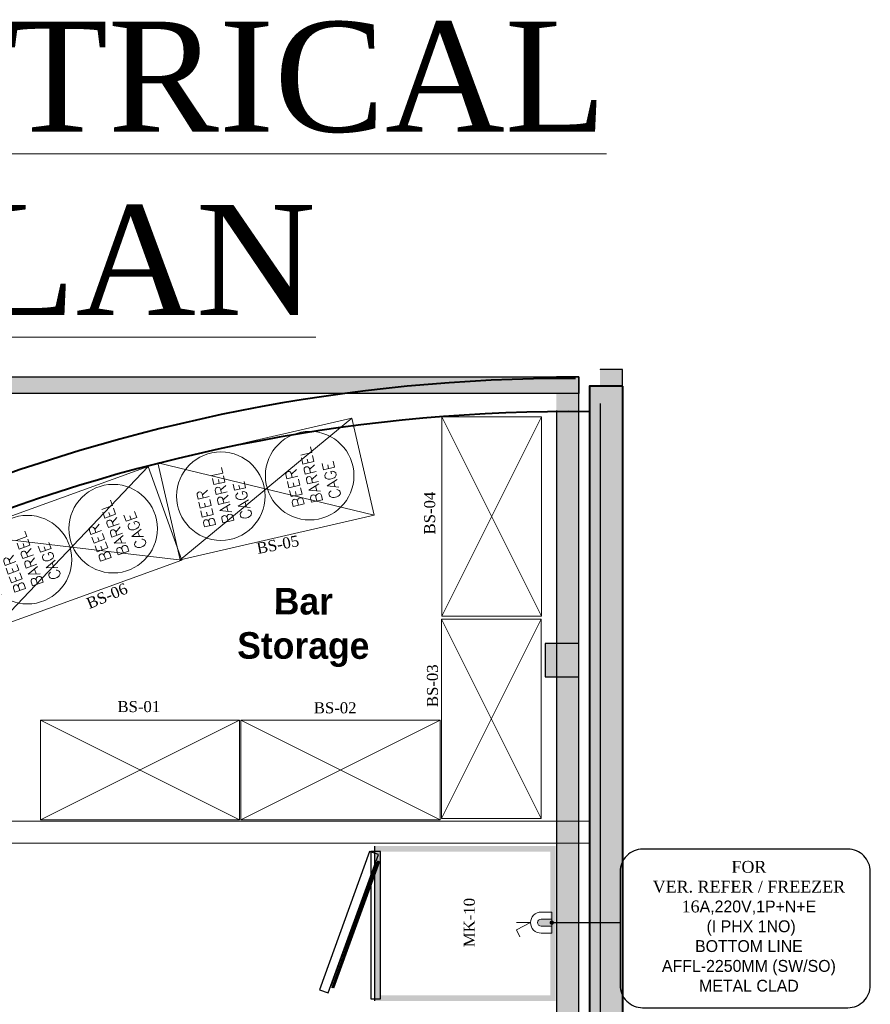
# Model space of a CAD drawing. Header units: millimetres. Extents: x 31882 to 271790, y -35693 to 24917.
# Tile 354 of 524: x 131986 to 135852, y 19194 to 23668. Entities that reach past the tile are written whole.
import ezdxf
from ezdxf import colors
from ezdxf.entities.mleader import LeaderData, LeaderLine
from ezdxf.math import Vec2, Vec3

# ---------------------------------------------------------------- set-up
doc = ezdxf.new("R2010")
doc.units = ezdxf.units.MM
doc.header["$MEASUREMENT"] = 0
for name, color, linetype in [('0-MSC-MCP', 3, 'Continuous'), ('Equipment Name', 8, 'Continuous'), ('FAINTEQUIP', 253, 'Continuous'), ('T-Title', 140, 'Continuous')]:
    doc.layers.add(name, color=color, linetype=linetype)
for name, color, linetype, lineweight in [('00 Structural', 2, 'Continuous', 25), ('08_Hatch', 140, 'Continuous', 9), ('A - TEXT', 7, 'Continuous', 13), ('A Equipments', 7, 'Continuous', 5), ('CKD Dimensions', 3, 'Continuous', 0), ('CKD Equipments', 252, 'Continuous', 0), ('CKD-Electrical Point', 7, 'Continuous', 25), ('CKD-Electrical Text', 7, 'Continuous', 25), ('WALL', 7, 'Continuous', 40)]:
    doc.layers.add(name, color=color, linetype=linetype, lineweight=lineweight)
doc.layers.add('03 Partition', color=7, linetype='Continuous', lineweight=25, true_color=0x2776bb)
doc.styles.add('C100', font='txt', dxfattribs={"height": 0.2})
doc.styles.add('CKD_Dimension Text', font='BOOKOS.TTF', dxfattribs={"height": 50})
doc.styles.add('I_NOTE', font='txt', dxfattribs={"height": 1.5})
doc.styles.get("Standard").update_dxf_attribs({"font": 'arial.ttf'})

# ---------------------------------------------------------------- blocks, each defined once
blk = doc.blocks.new('WQEREYTI')
at = {"layer": 'CKD-Electrical Point', "lineweight": 0}
blk.add_hatch(color=4, dxfattribs=at).paths.add_polyline_path([(5560326.96, 630080.87), (5560326.96, 630079.63), (5560328.82, 630079.63, 0.414214), (5560329.44, 630080.25, 0.414214), (5560328.82, 630080.87)])
at = {"layer": 'CKD-Electrical Point', "color": 4, "lineweight": 0}
for p, q in [((5560330.68, 630080.25), (5560333.16, 630080.25)), ((5560330.68, 630080.25), (5560333.16, 630079.01)), ((5560333.16, 630079.01), (5560332.54, 630077.77))]:
    blk.add_line(p, q, dxfattribs=at)
blk.add_lwpolyline([(5560326.96, 630078.39), (5560326.96, 630082.11), (5560328.82, 630082.11, -0.414214), (5560330.68, 630080.25), (5560330.68, 630080.25, -0.414214), (5560328.82, 630078.39), (5560326.96, 630078.39)], format="xyb", dxfattribs=at)
blk.add_lwpolyline([(5560326.96, 630079.63), (5560326.96, 630080.87), (5560328.82, 630080.87, -0.414214), (5560329.44, 630080.25, -0.414214), (5560328.82, 630079.63)], format="xyb", close=True, dxfattribs=at)
blk = doc.blocks.new('_Dot')
at = {"color": 0, "linetype": 'ByBlock', "lineweight": -2}
blk.add_line((-0.5, 0), (-1, 0), dxfattribs=at)
at = {"color": 0, "linetype": 'ByBlock', "const_width": 0.5}
blk.add_lwpolyline([(-0.25, 0, 1), (0.25, 0, 1)], format="xyb", close=True, dxfattribs=at)
blk = doc.blocks.new('tsf H external wall')
at = {"layer": '0-MSC-MCP', "ltscale": 0.25}
h = blk.add_hatch(color=141, dxfattribs=at)
h.dxf.hatch_style = 1
h.paths.add_polyline_path([(1716442.64, -78125.1), (1716442.64, -78685.26), (1716439.64, -78685.26), (1716439.64, -78125.1)])
at = {"layer": '03 Partition', "ltscale": 0.25}
blk.add_line((1716442.64, -78188.42), (1716442.64, -78685.26), dxfattribs=at)
blk.add_lwpolyline([(1716442.64, -78125.1), (1716442.64, -78685.26), (1716439.64, -78685.26), (1716439.64, -78125.1)], close=True, dxfattribs=at)
blk = doc.blocks.new('steel cols')
at = {"layer": '00 Structural', "ltscale": 0.25}
h = blk.add_hatch(color=10, dxfattribs=at)
h.dxf.hatch_style = 1
h.paths.add_polyline_path([(1723381.98, -77443.61), (1723381.98, -77449.61), (1723387.98, -77449.61), (1723387.98, -77443.61)])
blk.add_lwpolyline([(1723381.98, -77443.61), (1723387.98, -77443.61), (1723387.98, -77449.61), (1723381.98, -77449.61)], close=True, dxfattribs=at)

msp = doc.modelspace()

# ---------------------------------------------------------------- hatches: boundary and pattern name
at = {"ltscale": 0.25}
h = msp.add_hatch(color=206, dxfattribs=at)
h.dxf.hatch_style = 1
h.paths.add_polyline_path([(134624.3, 16044.9), (134624.3, 15965), (134726.5, 15965), (134726.2, 22079.4), (134624.1, 22079.4), (134624.3, 16118.9)])
h = msp.add_hatch(color=206, dxfattribs=at)
h.dxf.hatch_style = 1
h.paths.add_polyline_path([(134425.1, 16044.8), (134425.1, 15965.4), (134526.7, 15965.4), (134526.7, 22045.7), (134425.1, 22045.7), (134425.1, 16118.4)])
at = {"ltscale": 0.25, "true_color": 0xadddf7}
h = msp.add_hatch(color=141, dxfattribs=at)
h.dxf.hatch_style = 1
h.paths.add_polyline_path([(134726.7, 22002.2), (134575.9, 22002.2), (134575.9, 15154.3), (134726.7, 15154.3)])
at = {"layer": 'FAINTEQUIP'}
h = msp.add_hatch(dxfattribs=at)
h.set_pattern_fill('INSUL', color=4, scale=1.005552, angle=270)
h.set_pattern_definition([(90, (-736932.815, -12526274.499), (-9.577884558, 2e-14), []), (90, (-736936.007, -12526274.499), (-9.577884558, 2e-14), [3.192628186, -3.192628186]), (90, (-736939.2, -12526274.499), (-9.577884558, 2e-14), [3.192628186, -3.192628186])])
h.paths.add_polyline_path([(133599.9, 19913.4), (134422.5, 19913.4), (134422.5, 19209.5), (133599.9, 19209.5)])
h.paths.add_polyline_path([(133625.1, 19888.3), (134397.3, 19888.3), (134397.3, 19234.7), (133625.1, 19234.7)], flags=16)

# ---------------------------------------------------------------- linework, layer by layer
at = {"layer": '00 Structural', "ltscale": 0.25}
for points in [[(134726.5, 15965), (134726.2, 22079.4), (134624.1, 22079.4), (134624.1, 22077.8)], [(134526.7, 15965.4), (134526.7, 22045.7), (134425.1, 22045.7), (134425.1, 22044.1)], [(134624.1, 21924.5), (134624.3, 15965)], [(134425.1, 21891.7), (134425.1, 15965.4)]]:
    msp.add_lwpolyline(points, dxfattribs=at)
for points in [[(134726.2, 21926.1, -0.00006), (134728.1, 21926.1)], [(134526.7, 21893.3, -0.00006), (134528.6, 21893.3)]]:
    msp.add_lwpolyline(points, format="xyb", dxfattribs=at)
at = {"layer": 'A Equipments'}
for p, q in [((132715.2, 21213.3, 59.3), (133495.5, 21857.5, 59.3)), ((132613.6, 21654.3, 59.3), (133597.1, 21416.6, 59.3)), ((131872.5, 20904.5), (132569.7, 21637.8)), ((131718.6, 21330.1), (132723.5, 21212.3))]:
    msp.add_line(p, q, dxfattribs=at)
at = {"layer": 'A Equipments', "elevation": 59.3}
msp.add_lwpolyline([(133597.1, 21416.6), (132715.2, 21213.3), (132613.6, 21654.3), (133495.5, 21857.5)], close=True, dxfattribs=at)
at = {"layer": 'A Equipments'}
msp.add_lwpolyline([(132723.5, 21212.3), (131872.5, 20904.5), (131718.6, 21330.1), (132569.7, 21637.8)], close=True, dxfattribs=at)
for centre in [(133303.9, 21596.3, 59.3), (132900.2, 21503.3, 59.3), (132410.8, 21355.5), (132021.2, 21214.6)]:
    msp.add_circle(centre, 201.1, dxfattribs=at)
at = {"layer": 'CKD Dimensions', "ltscale": 0.25}
for points in [[(131786.5, 20026.5), (134575.9, 20026.5)], [(131786.5, 19925.9), (134575.9, 19925.9)]]:
    msp.add_lwpolyline(points, dxfattribs=at)
at = {"layer": 'CKD Equipments', "ltscale": 0.25}
for points in [[(133904.6, 21863.4), (133904.6, 20958.4), (134357.1, 20958.4), (134357.1, 21863.4), (133904.6, 21863.4), (134357.1, 20958.4), (133904.6, 20958.4), (134357.1, 21863.4)], [(133903.1, 20943.8), (133903.1, 20038.8), (134355.6, 20038.8), (134355.6, 20943.8), (133903.1, 20943.8), (134355.6, 20038.8), (133903.1, 20038.8), (134355.6, 20943.8)], [(132984.9, 20485.7), (132080, 20485.7), (132080, 20033.2), (132984.9, 20033.2), (132984.9, 20485.7), (132080, 20033.2), (132080, 20485.7), (132984.9, 20033.2)], [(133896.5, 20485.7), (132991.5, 20485.7), (132991.5, 20033.2), (133896.5, 20033.2), (133896.5, 20485.7), (132991.5, 20033.2), (132991.5, 20485.7), (133896.5, 20033.2)]]:
    msp.add_lwpolyline(points, dxfattribs=at)
at = {"layer": 'CKD-Electrical Text', "color": 7, "linetype": 'Continuous'}
msp.add_lwpolyline([(134715, 19797.1), (134715, 19280.9, 0.414214), (134817.2, 19178.7), (135749.9, 19178.7, 0.414214), (135852.1, 19280.9), (135852.1, 19797.1, 0.414214), (135749.9, 19899.2), (134817.2, 19899.2, 0.414214)], format="xyb", close=True, dxfattribs=at)
at = {"layer": 'FAINTEQUIP'}
for p, q in [((133599.9, 19209.5), (133599.9, 19913.4)), ((133625.1, 19234.7), (133625.1, 19888.3))]:
    msp.add_line(p, q, dxfattribs=at)
for points in [[(133576.4, 19889.2), (133348.1, 19260.2), (133388, 19245.7), (133616.4, 19874.7)], [(133582.6, 19888.3), (133582.6, 19219.2), (133625.1, 19219.2), (133625.1, 19888.3)]]:
    msp.add_lwpolyline(points, close=True, dxfattribs=at)
for points in [[(133402.3, 19277.5), (133607, 19841.2)], [(133613.5, 19846.4), (133404, 19269.2)], [(133406.1, 19268.5), (133615.6, 19845.7)], [(133619.4, 19843.4), (133410.4, 19267.7)], [(133621.6, 19842.7), (133412.6, 19267)]]:
    msp.add_lwpolyline(points, dxfattribs=at)
at = {"layer": 'WALL', "color": 2}
msp.add_lwpolyline([(134726.7, 22002.2), (134575.9, 22002.2), (134575.9, 15154.3), (134726.7, 15154.3)], close=True, dxfattribs=at)
for radius, start, end in [(7777.1, 89.85369, 134.67625), (7626.2, 89.37712, 134.60131)]:
    msp.add_arc((134493, 14261), radius, start, end, dxfattribs=at)

# ---------------------------------------------------------------- block references
at = {"layer": '00 Structural', "xscale": -25.4, "yscale": 25.4, "zscale": 25.4}
msp.add_blockref('steel cols', (43908428.9, 1987901.9), dxfattribs=at)
at = {"layer": '08_Hatch', "ltscale": 0.25, "xscale": 25.4, "yscale": 25.4, "zscale": 25.4, "rotation": 90}
msp.add_blockref('tsf H external wall', (-1864079, -43575597.2), dxfattribs=at)
at = {"layer": 'CKD-Electrical Point', "color": 2, "lineweight": 50, "xscale": -25.85241221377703, "yscale": 25.85241221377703, "zscale": 25.85241221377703, "rotation": 359.9999999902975}
msp.add_blockref('WQEREYTI', (143882268.5, -16269528.9), dxfattribs=at)

# ---------------------------------------------------------------- texts
at = {"layer": 'A - TEXT', "width": 969.482, "attachment_point": 2, "style": 'CKD_Dimension Text'}
for s, insert, char_height in [('{\\LELECTRICAL PLAN}', (132345.7, 23659.2), 500), ('BS-01', (132527.3, 20572.2), 50.28), ('BS-02', (133419.7, 20566.6), 50.28)]:
    msp.add_mtext(s, dxfattribs=dict(at, insert=insert, char_height=char_height))
at = {"layer": 'A - TEXT', "char_height": 50.28, "attachment_point": 8, "style": 'CKD_Dimension Text'}
for s, insert, width, rotation in [('BS-04', (133875.2, 21426.2), 708.501, 90), ('BS-05', (133164.2, 21257.9), 708.501, 10.8685), ('BS-06', (132392.5, 21026.3), 708.501, 22.4794), ('BS-03', (133887.9, 20641.8), 708.501, 90), ('MK-10', (134055.2, 19565.7), 348.782, 90)]:
    msp.add_mtext(s, dxfattribs=dict(at, insert=insert, width=width, rotation=rotation))
at = {"layer": 'CKD-Electrical Text', "color": 4, "linetype": 'Continuous', "insert": (135300.3, 19548.5), "char_height": 54, "width": 1088.225, "attachment_point": 5, "style": 'CKD_Dimension Text'}
msp.add_mtext('{\\C7;FOR  \\PVER. REFER / FREEZER\\P16\\fCentury Gothic|b0|i0|c238|p34;A,220V,1P+N+E\\P (I PHX 1NO)\\fCentury Gothic|b0|i0|c0|p34; \\PBOTTOM LINE \\PAFFL-2250MM \\fCentury Gothic|b0|i0|c238|p34;(SW/SO)\\PMETAL CLAD} ', dxfattribs=at)
at = {"layer": 'Equipment Name', "linetype": 'Continuous', "lineweight": 5, "ltscale": 25, "char_height": 51.283, "width": 156.706, "attachment_point": 1}
for insert, rotation in [((133231.4, 21447.5, 59.3), 102.9808), ((132827.6, 21354.5, 59.3), 102.9808), ((132356.7, 21199), 109.8824), ((131967.1, 21058.1), 109.8824)]:
    msp.add_mtext('{\\Fsimplex|c0;BEER BARREL CAGE}', dxfattribs=dict(at, insert=insert, rotation=rotation))
at = {"layer": 'T-Title', "color": 30, "insert": (132865.1, 21086.7), "char_height": 120.666, "width": 820.776, "attachment_point": 1, "rotation": 359.9044, "style": 'C100'}
msp.add_mtext('\\pxqc;{\\fCentury Gothic|b1|i0|c0|p34;Bar Storage}', dxfattribs=at)

# ---------------------------------------------------------------- leaders
at = {"ltscale": 0.25}
ml = msp.add_multileader_mtext('Standard', dxfattribs=at)
ml.set_content(' ', color=4, style='I_NOTE')
ml.set_leader_properties(color=256)
ml.set_arrow_properties(name='DOT')
ml.build(insert=Vec2(0, 0))
ml.multileader.update_dxf_attribs({"has_dogleg": 0, "text_right_attachment_type": 3, "dogleg_length": 3, "arrow_head_size": 20})
ctx = ml.context
ctx.base_point, ctx.char_height, ctx.arrow_head_size, ctx.landing_gap_size, ctx.plane_origin = Vec3(134715, 19565.5), 1.5, 20, 1, Vec3(134404.4, 19565.5)
ctx.right_attachment = 3
notes = []
notes.append((ctx, [(0, (1, 1, 0), (134712, 19565.5), (1, 0), 3, [(0, [(134404.4, 19565.5)], 0, [])])]))
ctx.mtext.insert, ctx.mtext.flow_direction = Vec3(134716, 19566.4), 5
for ctx, leaders in notes:
    for number, flags, end, landing, length, lines in leaders:
        leader = LeaderData()
        leader.index, (leader.has_last_leader_line, leader.has_dogleg_vector, leader.attachment_direction) = number, flags
        leader.last_leader_point, leader.dogleg_vector, leader.dogleg_length = Vec3(end), Vec3(landing), length
        for number, points, colour, breaks in lines:
            line = LeaderLine()
            line.index, line.vertices, line.color, line.breaks = number, Vec3.list(points), colors.encode_raw_color(colour), breaks
            leader.lines.append(line)
        ctx.leaders.append(leader)

doc.saveas('drawing.dxf')
